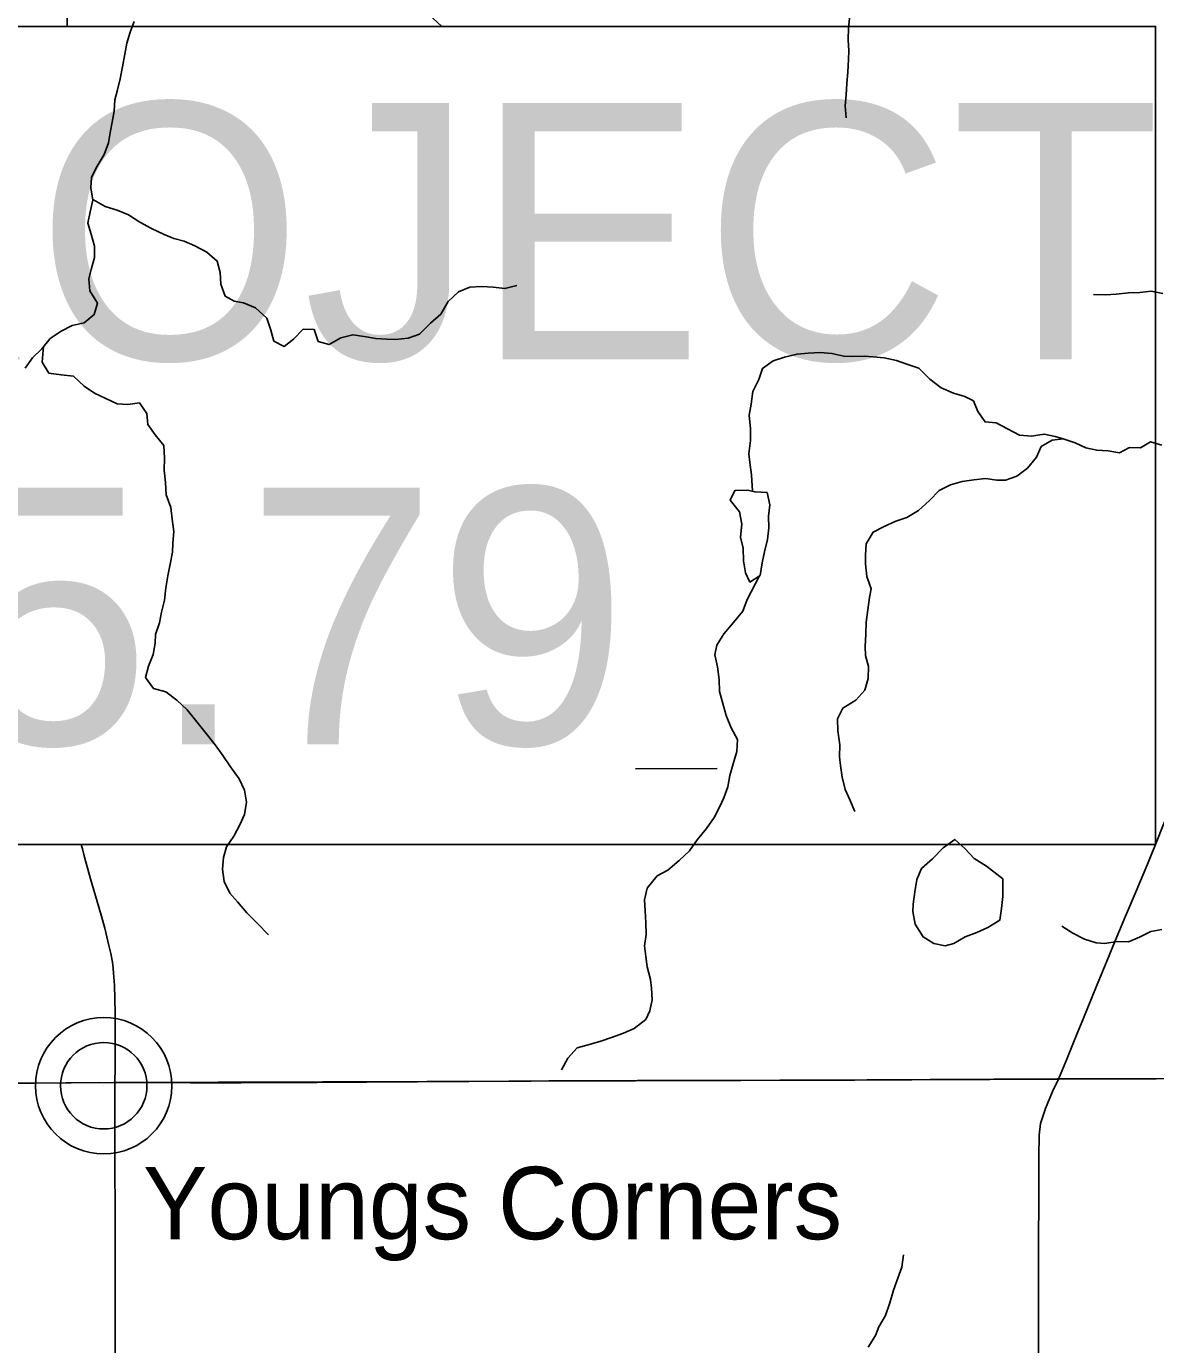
# Model space of a CAD drawing. Extents: x 0 to 34, y 0 to 22.
# Drawn here: x 7.992 to 8.608, y 15.506 to 16.226 of the extents above; entities that cross this region are included whole.
import ezdxf

# ---------------------------------------------------------------- set-up
doc = ezdxf.new("R2010")
doc.units = 0
for name, color, linetype in [('GM_X_Minor_Lake', 7, 'Continuous'), ('GM_X_Minor_River', 7, 'Continuous'), ('GM_X_Rail_Line_Text', 7, 'Continuous'), ('GM_X_State_Location', 7, 'Continuous'), ('GM_X_State_Route', 7, 'Continuous'), ('GM_X_Township_Road', 7, 'Continuous'), ('GM_X_Unincorporated', 7, 'Continuous'), ('GM_X_Unincorporated_Location', 7, 'Continuous'), ('GM_X_Unincorporated_Text', 7, 'Continuous'), ('SH_Text', 7, 'Continuous')]:
    doc.layers.add(name, color=color, linetype=linetype)

msp = doc.modelspace()

# ---------------------------------------------------------------- linework, layer by layer
at = {"layer": 'GM_X_Minor_Lake'}
for points in [[(8.38939, 15.97175), (8.38525, 15.9727), (8.3784, 15.9725), (8.37574, 15.96717), (8.38089, 15.96091), (8.38223, 15.95406), (8.38148, 15.94703), (8.38282, 15.94094), (8.38302, 15.9341), (8.38417, 15.92763), (8.38657, 15.9225)], [(8.38928, 15.97177), (8.38525, 15.9727), (8.3784, 15.9725), (8.37574, 15.96717), (8.38089, 15.96091), (8.38223, 15.95406), (8.38148, 15.94703), (8.38282, 15.94094), (8.38302, 15.9341), (8.38417, 15.92763), (8.38655, 15.92254)], [(8.38653, 15.92248), (8.39216, 15.92612), (8.3933, 15.93297), (8.39462, 15.93906), (8.39613, 15.94571), (8.39688, 15.95218), (8.39668, 15.95845), (8.39743, 15.96473), (8.3959, 15.97138), (8.38924, 15.97175)], [(8.38657, 15.9225), (8.39216, 15.92612), (8.3933, 15.93297), (8.39462, 15.93906), (8.39613, 15.94571), (8.39688, 15.95218), (8.39668, 15.95845), (8.39743, 15.96473), (8.3959, 15.97138), (8.38939, 15.97175)], [(8.52452, 15.76064), (8.51567, 15.7675), (8.50901, 15.77167), (8.50386, 15.77718), (8.49834, 15.78212), (8.49207, 15.77755), (8.48618, 15.77145), (8.48029, 15.76631), (8.47763, 15.76022), (8.4765, 15.75357), (8.47575, 15.74672)], [(8.52459, 15.76058), (8.51567, 15.7675), (8.50901, 15.77167), (8.50386, 15.77718), (8.49834, 15.78212), (8.49207, 15.77755), (8.48618, 15.77145), (8.48029, 15.76631), (8.47763, 15.76022), (8.4765, 15.75357), (8.47575, 15.74672)], [(8.47575, 15.74672), (8.47557, 15.74273), (8.47672, 15.73588), (8.4811, 15.72885), (8.48701, 15.72525), (8.4931, 15.72411), (8.49785, 15.72526), (8.50412, 15.72888), (8.5104, 15.73136), (8.51648, 15.73403), (8.52294, 15.73803), (8.52389, 15.74431), (8.52464, 15.75096), (8.52452, 15.76064)], [(8.47575, 15.74672), (8.47557, 15.74273), (8.47672, 15.73588), (8.4811, 15.72885), (8.48701, 15.72525), (8.4931, 15.72411), (8.49785, 15.72526), (8.50412, 15.72888), (8.5104, 15.73136), (8.51648, 15.73403), (8.52294, 15.73803), (8.52389, 15.74431), (8.52464, 15.75096), (8.52452, 15.76058)]]:
    msp.add_lwpolyline(points, dxfattribs=at)
at = {"layer": 'GM_X_Minor_River'}
for points in [[(8.44872, 16.30203), (8.4487, 16.29357), (8.447, 16.28672), (8.44644, 16.28044), (8.44569, 16.27417), (8.44493, 16.26941), (8.44361, 16.26314), (8.44362, 16.25629), (8.44268, 16.25002), (8.44192, 16.24393), (8.44155, 16.23765), (8.44118, 16.23157), (8.44043, 16.22491), (8.44025, 16.21845), (8.44064, 16.21236), (8.44046, 16.20761), (8.44009, 16.20076), (8.43952, 16.19449), (8.43915, 16.1884), (8.43859, 16.18232), (8.43917, 16.17585)], [(8.05043, 16.22842), (8.04835, 16.22252), (8.04645, 16.21663), (8.04419, 16.20369), (8.04287, 16.19704), (8.04116, 16.19038), (8.04003, 16.18562), (8.03966, 16.17954), (8.03853, 16.17345), (8.03758, 16.1687), (8.03645, 16.16223), (8.03417, 16.15576), (8.03038, 16.14948), (8.02715, 16.14339), (8.02678, 16.13769), (8.02793, 16.13085), (8.02642, 16.12457), (8.02529, 16.11829), (8.02701, 16.1124), (8.02892, 16.10575), (8.02893, 16.09966), (8.02704, 16.093), (8.02571, 16.08806), (8.02629, 16.0814), (8.03049, 16.07475), (8.0286, 16.06848), (8.02328, 16.06391), (8.01662, 16.06257), (8.01073, 16.05933), (8.00464, 16.05533), (8.00009, 16.04981), (7.99496, 16.04486), (7.99097, 16.03915)], [(8.02791, 16.13097), (8.02831, 16.13104), (8.0346, 16.12743), (8.04126, 16.12535), (8.04735, 16.12288), (8.05363, 16.1189), (8.05992, 16.11548), (8.06696, 16.11207), (8.0721, 16.10998), (8.07781, 16.10847), (8.08371, 16.10601), (8.09018, 16.10259), (8.0959, 16.09765), (8.09743, 16.09138), (8.09782, 16.0851), (8.10011, 16.07845), (8.10506, 16.0758), (8.1102, 16.07485), (8.11667, 16.0722), (8.12296, 16.0665), (8.12506, 16.06004), (8.12678, 16.05396), (8.1323, 16.05111), (8.13743, 16.05511), (8.14275, 16.06044), (8.14884, 16.06026), (8.15094, 16.0538), (8.15703, 16.05209), (8.16331, 16.05571), (8.16977, 16.05743), (8.17605, 16.05649), (8.18233, 16.05536), (8.18842, 16.05498), (8.19317, 16.0548), (8.20002, 16.05557), (8.2063, 16.05786), (8.21219, 16.06376), (8.21789, 16.06871), (8.22187, 16.07556), (8.22757, 16.08089), (8.23365, 16.08337), (8.24012, 16.08376), (8.2464, 16.08339), (8.25287, 16.08264), (8.25934, 16.08435)], [(8.61186, 16.08004), (8.60558, 16.08117), (8.5993, 16.08059), (8.59321, 16.08039), (8.58637, 16.07962), (8.58066, 16.07924), (8.574, 16.07942)], [(8.00097, 16.05088), (8.00085, 16.04905), (8.00029, 16.04258), (8.00391, 16.0365), (8.01076, 16.03556), (8.01742, 16.0348), (8.02314, 16.02949), (8.02885, 16.0255), (8.03513, 16.02266), (8.04122, 16.01981), (8.04712, 16.01944), (8.0534, 16.0204), (8.0574, 16.01451), (8.05798, 16.00843), (8.06198, 16.00291), (8.06675, 15.99703), (8.06714, 15.99018), (8.06696, 15.98353), (8.06754, 15.97687), (8.06793, 15.97003), (8.0706, 15.96318), (8.07118, 15.95691), (8.07214, 15.95007), (8.07158, 15.94379), (8.0714, 15.93885), (8.07008, 15.93219), (8.06894, 15.92591), (8.06781, 15.91945), (8.06706, 15.9126), (8.06536, 15.90613), (8.06442, 15.90024), (8.06214, 15.89396), (8.06196, 15.8892), (8.06083, 15.88293), (8.05836, 15.87665), (8.05666, 15.87037), (8.06104, 15.86448), (8.06771, 15.86259), (8.0738, 15.85803), (8.07951, 15.85272), (8.0839, 15.84721), (8.08904, 15.84075), (8.09476, 15.83372), (8.09896, 15.82783), (8.10315, 15.82175), (8.10773, 15.8151), (8.11078, 15.80902), (8.11174, 15.80237), (8.1108, 15.79571), (8.10814, 15.79), (8.10492, 15.78391), (8.10093, 15.77801), (8.09923, 15.77231), (8.09867, 15.76584), (8.09963, 15.75919), (8.10268, 15.75273), (8.10687, 15.74798), (8.11202, 15.74209), (8.11773, 15.73639), (8.12383, 15.73012)], [(8.55757, 16.00068), (8.55319, 16.002), (8.5471, 16.00314), (8.54025, 16.00218), (8.53378, 16.00274), (8.52712, 16.00615), (8.52103, 16.00938), (8.51494, 16.00994), (8.51093, 16.01564), (8.50864, 16.02134), (8.50388, 16.02381), (8.4976, 16.02551), (8.49094, 16.02855), (8.48485, 16.03329), (8.47875, 16.03918), (8.47228, 16.04145), (8.46657, 16.04335), (8.45991, 16.04486), (8.45382, 16.04542), (8.44887, 16.0458), (8.44259, 16.0456), (8.43784, 16.04578), (8.43137, 16.0473), (8.4249, 16.04786), (8.41843, 16.04747), (8.41234, 16.04689), (8.4055, 16.04517), (8.39922, 16.04326), (8.39352, 16.03907), (8.39144, 16.03299), (8.38821, 16.02652), (8.38727, 16.01967), (8.38614, 16.01358), (8.38691, 16.00617), (8.38692, 15.9997), (8.38598, 15.99248), (8.38656, 15.98772), (8.38752, 15.98107), (8.38798, 15.97207)], [(8.55757, 16.00068), (8.55148, 15.99991), (8.54559, 15.99648), (8.54293, 15.99058), (8.53799, 15.98468), (8.53229, 15.9803), (8.52602, 15.9782), (8.52126, 15.97819), (8.51517, 15.97895), (8.50871, 15.97837), (8.50243, 15.97741), (8.49596, 15.9755), (8.48988, 15.97245), (8.48456, 15.96693), (8.47867, 15.9616), (8.47221, 15.95779), (8.46612, 15.95569), (8.45985, 15.95283), (8.45377, 15.94978), (8.44997, 15.94331), (8.4496, 15.93722), (8.44961, 15.93247), (8.45038, 15.92562), (8.45267, 15.91878), (8.45192, 15.91403), (8.45003, 15.90071), (8.44985, 15.89406), (8.44948, 15.8874), (8.44968, 15.88246), (8.45121, 15.87637), (8.45103, 15.86991), (8.44933, 15.86344), (8.44439, 15.85811), (8.43736, 15.85373), (8.43432, 15.84783), (8.43452, 15.84137), (8.43567, 15.83376), (8.43549, 15.82711), (8.43607, 15.82235), (8.43684, 15.81608), (8.43856, 15.80924), (8.44123, 15.80334), (8.44391, 15.79726)], [(8.61141, 15.99713), (8.60513, 15.99902), (8.59981, 15.99578), (8.59372, 15.99597), (8.58821, 15.99311), (8.58212, 15.99405), (8.57584, 15.99442), (8.56994, 15.99575), (8.56404, 15.9984), (8.55757, 16.00068)], [(8.3918, 15.9259), (8.38514, 15.91299), (8.38268, 15.90671), (8.37755, 15.90043), (8.37242, 15.89434), (8.36844, 15.88806), (8.3675, 15.88274), (8.36884, 15.87627), (8.3698, 15.86943), (8.37, 15.86277), (8.37172, 15.85631), (8.37363, 15.84966), (8.3763, 15.84301), (8.37974, 15.83654), (8.37937, 15.83008), (8.37747, 15.82342), (8.37558, 15.81695), (8.37445, 15.81087), (8.37236, 15.80478), (8.37009, 15.80002), (8.36705, 15.79412), (8.36288, 15.78803), (8.35775, 15.78194), (8.35357, 15.77585), (8.34787, 15.77052), (8.34179, 15.76538), (8.3359, 15.76214), (8.33058, 15.75548), (8.32907, 15.7492), (8.32946, 15.74312), (8.32985, 15.73665), (8.32986, 15.73019), (8.32911, 15.7241), (8.32969, 15.71821), (8.33046, 15.7125), (8.33237, 15.70566), (8.33295, 15.70091), (8.33315, 15.69463), (8.33201, 15.68855), (8.32974, 15.68379), (8.32347, 15.67884), (8.31757, 15.67636), (8.31111, 15.67407), (8.30521, 15.67197), (8.29837, 15.67006), (8.29228, 15.66834), (8.28715, 15.66282), (8.28374, 15.65635)], [(8.61141, 15.73301), (8.60533, 15.73186), (8.59924, 15.72881), (8.59316, 15.72614), (8.58707, 15.72632), (8.58022, 15.72536), (8.57547, 15.72574), (8.56919, 15.72763), (8.5629, 15.73086), (8.55681, 15.73484)], [(8.45118, 15.50501), (8.45517, 15.51148), (8.45687, 15.51623), (8.46048, 15.52232), (8.46294, 15.52917), (8.46502, 15.53621), (8.4673, 15.54268), (8.46957, 15.54877), (8.47032, 15.55542)]]:
    msp.add_lwpolyline(points, dxfattribs=at)
at = {"layer": 'GM_X_Rail_Line_Text'}
msp.add_lwpolyline([(6.98283, 15.64326), (6.99923, 15.64397), (7.17478, 15.64453), (7.47838, 15.64609), (7.49589, 15.64556), (7.56787, 15.64626), (8.0395, 15.64944), (8.38107, 15.65063), (8.55432, 15.65138), (8.81714, 15.6521), (8.85084, 15.65219), (8.9, 15.65232), (8.9, 17.93196), (8.70657, 17.92895), (8.01133, 17.91891), (7.76198, 17.91718), (7.69251, 17.91437), (7.5577, 17.91222), (7.40725, 17.90951), (7.25546, 17.90618), (6.96766, 17.90085)], dxfattribs=at)
msp.add_lwpolyline([(6.7466, 14.1), (8.9, 14.1), (8.9, 15.65232), (8.85084, 15.65219), (8.81714, 15.6521), (8.55432, 15.65138), (8.38107, 15.65063), (8.0395, 15.64944), (7.56787, 15.64626), (7.49589, 15.64556), (7.47838, 15.64609), (7.17478, 15.64453), (6.99923, 15.64397), (6.98283, 15.64326), (6.74001, 15.64147), (6.73918, 15.60382), (6.74001, 15.34907), (6.73934, 15.12764), (6.74144, 15.02092), (6.74201, 15.01654), (6.74627, 14.37116), (6.74627, 14.36613)], close=True, dxfattribs=at)
at = {"layer": 'GM_X_State_Route'}
for points in [[(8.01395, 16.22573), (8.01391, 16.23663), (8.01382, 16.24359)], [(8.03995, 15.6494), (8.04006, 15.65757), (8.04022, 15.67012), (8.04006, 15.68744), (8.03972, 15.70251), (8.0393, 15.70909), (8.03906, 15.71184), (8.03864, 15.71508), (8.03769, 15.71982), (8.03673, 15.72424), (8.03447, 15.7336), (8.03249, 15.74074), (8.03031, 15.74814), (8.02673, 15.76055), (8.02348, 15.77246), (8.02223, 15.77704), (8.02162, 15.77941)], [(7.95561, 15.64866), (8.01607, 15.64919), (8.03995, 15.6494), (8.05804, 15.64946), (8.0812, 15.6492), (8.09513, 15.64926), (8.10898, 15.64932), (8.1229, 15.64938), (8.13683, 15.64945), (8.15039, 15.64951), (8.16421, 15.64957), (8.17738, 15.64966), (8.19121, 15.64975), (8.20514, 15.64985), (8.21888, 15.64995), (8.23309, 15.65005), (8.25507, 15.6502), (8.27676, 15.65035), (8.29562, 15.65043), (8.32528, 15.6505), (8.33957, 15.65053), (8.35436, 15.65056), (8.38153, 15.65062), (8.40299, 15.65068), (8.41947, 15.65071), (8.428, 15.65075), (8.44363, 15.65081), (8.45926, 15.65088), (8.47489, 15.65094), (8.49604, 15.65103), (8.50283, 15.65107), (8.51751, 15.65114), (8.53054, 15.65119), (8.54269, 15.65124), (8.55498, 15.65129), (8.5735, 15.65137), (8.59401, 15.65146), (8.60821, 15.65153)], [(8.04011, 15.55178), (8.0401, 15.55928), (8.03995, 15.62356), (8.03995, 15.6494)], [(8.03901, 14.38847), (8.03915, 14.40391), (8.03904, 14.42585), (8.03887, 14.47178), (8.03897, 14.5651), (8.03911, 14.67183), (8.03908, 14.70625), (8.03929, 14.77094), (8.03939, 14.83737), (8.0396, 14.85722), (8.03977, 14.94464), (8.04004, 15.01655), (8.03986, 15.04999), (8.03989, 15.08909), (8.04008, 15.115), (8.04001, 15.14705), (8.04004, 15.16273), (8.04021, 15.24543), (8.0403, 15.36231), (8.04025, 15.3923), (8.04023, 15.42024), (8.04011, 15.55178)]]:
    msp.add_lwpolyline(points, dxfattribs=at)
at = {"layer": 'GM_X_Township_Road'}
msp.add_line((8.32412, 15.82054), (8.36874, 15.82079), dxfattribs=at)
for points in [[(8.21837, 16.22573), (8.20129, 16.24171), (8.17862, 16.26294), (8.1772, 16.26427), (8.16655, 16.27416), (8.1664, 16.2742), (8.15395, 16.28582), (8.15164, 16.28797), (8.14734, 16.29198), (8.13399, 16.30442), (8.12908, 16.3091), (8.12609, 16.31188), (8.11407, 16.32302)], [(8.55498, 15.65129), (8.55986, 15.66309), (8.56249, 15.6695), (8.56556, 15.67712), (8.56856, 15.68449), (8.57577, 15.70206), (8.58257, 15.71883), (8.58492, 15.72458), (8.59164, 15.74029), (8.59731, 15.7539), (8.60347, 15.76856), (8.608, 15.77941), (8.61254, 15.79083), (8.62226, 15.81392), (8.62712, 15.82574), (8.63441, 15.8427)], [(8.54333, 15.01912), (8.54337, 15.07708), (8.54355, 15.12901), (8.5435, 15.17552), (8.54324, 15.22585), (8.54315, 15.26627), (8.54333, 15.29705), (8.54361, 15.33492), (8.54369, 15.35495), (8.54383, 15.36847), (8.54398, 15.42904), (8.54403, 15.50262), (8.54409, 15.52093), (8.54401, 15.53974), (8.54412, 15.56185), (8.54418, 15.5864), (8.54426, 15.60884), (8.54438, 15.62069), (8.54511, 15.6271), (8.54636, 15.63098), (8.54795, 15.63523), (8.55174, 15.64458), (8.55498, 15.65129)]]:
    msp.add_lwpolyline(points, dxfattribs=at)
at = {"layer": 'GM_X_Unincorporated'}
for radius in [0.0372, 0.02358]:
    msp.add_circle((8.03392, 15.64769), radius, dxfattribs=at)
at = {"layer": 'GM_X_Unincorporated_Location'}
msp.add_line((8.03392, 15.64769), (8.03392, 15.64769), dxfattribs=at)
at = {"layer": 'SH_Text'}
msp.add_lwpolyline([(7.05444, 16.22573), (8.608, 16.22573), (8.608, 15.77941), (7.05444, 15.77941)], close=True, dxfattribs=at)

# ---------------------------------------------------------------- texts
at = {"layer": 'GM_X_State_Location'}
for s in ['s', 'r']:
    msp.add_text(s, height=0.0000947, dxfattribs=at).set_placement((8.03787, 15.72266))
msp.add_text('94', height=0.0000947, rotation=0.00001, dxfattribs=at).set_placement((8.01403, 15.71577))
at = {"layer": 'GM_X_Unincorporated_Text'}
msp.add_text('Youngs Corners', height=0.0394886, rotation=0.00001, dxfattribs=at).set_placement((8.05528, 15.56394))
at = {"layer": 'SH_Text'}
for s, p in [('BEGIN PROJECT', (7.10244, 16.04397)), ('BEGIN PROJECT', (7.10244, 16.04397)), ('MED-71-15.79', (7.10244, 15.83397)), ('MED-71-15.79', (7.10244, 15.83397))]:
    msp.add_text(s, height=0.1399997, dxfattribs=at).set_placement(p)

doc.saveas('drawing.dxf')
